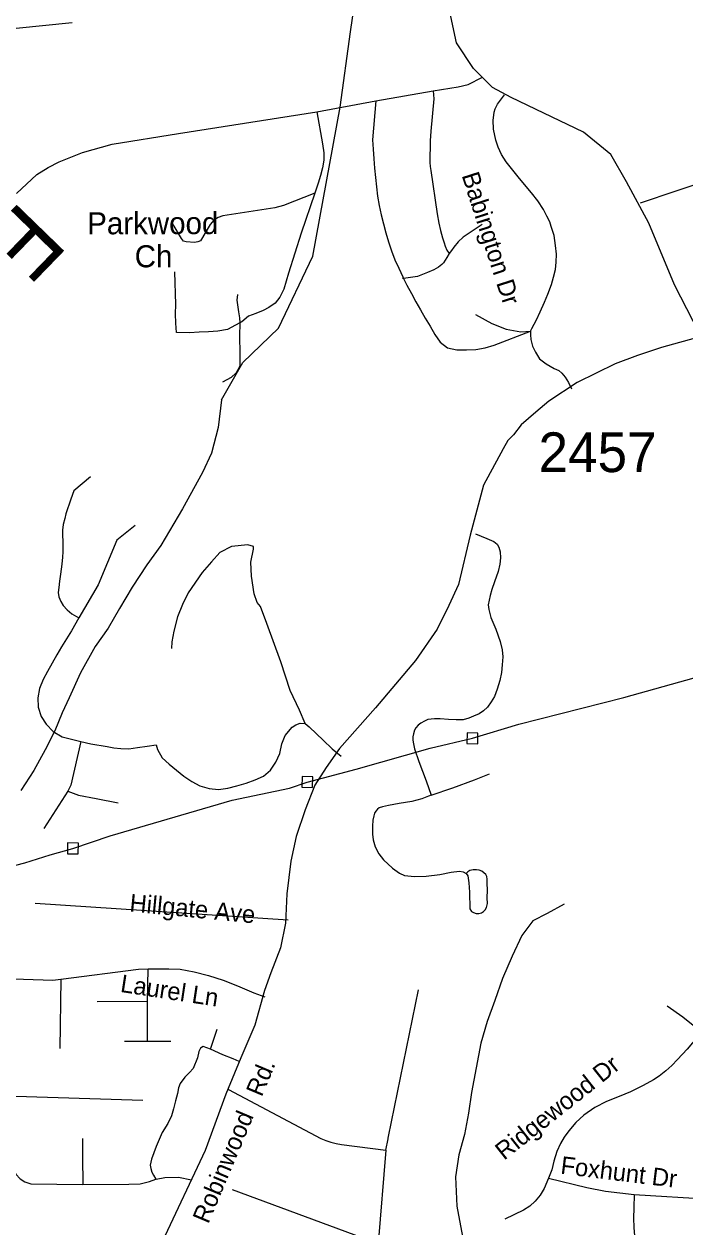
# Model space of a CAD drawing. Extents: x 1268485 to 1426702, y 514839 to 616766.
# Drawn here: x 1357420 to 1359878, y 549471 to 553943 of the extents above; entities that cross this region are included whole.
import ezdxf

# ---------------------------------------------------------------- set-up
doc = ezdxf.new("R2010")
doc.units = 0
for name, color, linetype in [('Old_Level_10', 7, 'Continuous'), ('Old_Level_11', 7, 'Continuous'), ('Old_Level_22', 7, 'Continuous'), ('Old_Level_29', 7, 'Continuous'), ('Old_Level_32', 7, 'Continuous'), ('Old_Level_35', 7, 'Continuous'), ('Old_Level_56', 7, 'Continuous'), ('Old_Level_59', 7, 'Continuous'), ('Old_Level_8', 7, 'Continuous')]:
    doc.layers.add(name, color=color, linetype=linetype)

msp = doc.modelspace()

# ---------------------------------------------------------------- linework, layer by layer
at = {"layer": 'Old_Level_22'}
msp.add_line((1357939.853, 553141.039), (1357939.853, 553141.039), dxfattribs=at)
at = {"layer": 'Old_Level_29'}
msp.add_lwpolyline([(1359938.955, 552780.904), (1359909.175, 552838.796), (1359838.942, 552972.938), (1359743.169, 553202.897), (1359660.167, 553356.202), (1359602.703, 553458.406), (1359500.545, 553541.447), (1359353.694, 553611.712), (1359232.382, 553669.201), (1359162.148, 553707.527), (1359091.916, 553777.792), (1359028.067, 553873.608), (1358962.1, 554185.622)], dxfattribs=at)
at = {"layer": 'Old_Level_32'}
for points in [[(1354607.253, 553967.71), (1355498.43, 553942.734), (1356452.57, 553935.15), (1356637.824, 553941.165), (1357052.251, 553930.858), (1357221.686, 553920.747), (1357295.892, 553920.747), (1357391.05, 553927.525), (1357598.825, 553948.703)], [(1359938.955, 552780.904), (1359790.703, 552739.979), (1359701.172, 552710.859), (1359619.02, 552679.041), (1359477.601, 552609.729), (1359372.258, 552540.418), (1359322.904, 552500.311), (1359269.185, 552453.274), (1359240.504, 552415.725), (1359219.943, 552395.037), (1359202.036, 552363.679), (1359128.65, 552228.26), (1359079.408, 552042.349), (1359036.237, 551858.656), (1359000.145, 551781.144), (1358956.303, 551692.928), (1358875.463, 551577.165), (1358727.737, 551400.214), (1358593.44, 551250.142), (1358544.198, 551178.467), (1358501.671, 551113.51), (1358465.503, 551021.845), (1358432.038, 550922.741), (1358412.606, 550830.229), (1358396.938, 550709.276), (1358392.087, 550600.623), (1358374.032, 550508.944), (1358337.986, 550415.678), (1358314.364, 550350.184), (1358278.153, 550221.312), (1358226.082, 550099.735), (1358170.54, 549964.263), (1358094.17, 549754.797), (1357934.448, 549415.498)]]:
    msp.add_lwpolyline(points, dxfattribs=at)
at = {"layer": 'Old_Level_35'}
for p, q in [((1358509.218, 553616.019), (1358728.623, 553657.44)), ((1357994.332, 553536.306), (1358509.218, 553616.019)), ((1357747.347, 553496.013), (1357994.332, 553536.306)), ((1359712.463, 553278.606), (1360028.141, 553384.413)), ((1357582.895, 551090.803), (1357493.902, 550951.572)), ((1357462.017, 550674.189), (1358402.795, 550612.571)), ((1357879.913, 550310.375), (1357881.861, 550429.92)), ((1357556.956, 550392.293), (1357552.957, 550134.44)), ((1357691.982, 550309.606), (1357879.913, 550310.375)), ((1357878.99, 550161.917), (1357879.913, 550310.375)), ((1358113.159, 550131.672), (1358138.893, 550206.618)), ((1357793.483, 550161.917), (1357878.99, 550161.917)), ((1357878.99, 550161.917), (1357966.137, 550161.917)), ((1357350.366, 549958.762), (1357862.278, 549941.999)), ((1358766.25, 549755.76), (1358737.338, 549408.761)), ((1358194.463, 549610.686), (1358737.338, 549408.761))]:
    msp.add_line(p, q, dxfattribs=at)
for points in [[(1358728.623, 553657.44), (1358942.082, 553693.939), (1359034.151, 553709.626), (1359072.291, 553718.392), (1359125.502, 553745.766)], [(1358942.082, 553694.247), (1358942.082, 553693.939), (1358944.543, 553665.386), (1358932.753, 553544.508), (1358930.292, 553508.624), (1358929.267, 553427.884), (1358930.292, 553412.915), (1358932.548, 553398.664), (1358957.154, 553237.237), (1358962.383, 553202.737), (1358969.149, 553174.799), (1358976.326, 553148.552), (1358982.58, 553129.995), (1358986.579, 553117.025), (1358993.038, 553102.415), (1359001.65, 553090.42)], [(1359303.282, 552801.552), (1359309.228, 552811.497), (1359325.837, 552842.768), (1359339.166, 552872.603), (1359355.16, 552908.487), (1359368.386, 552938.425), (1359382.227, 552974.924), (1359388.993, 553002.196), (1359396.273, 553030.75), (1359398.836, 553057.304), (1359400.887, 553087.857), (1359396.273, 553119.742), (1359391.659, 553156.292), (1359380.996, 553190.178), (1359375.05, 553207.453), (1359365.002, 553228.061), (1359352.392, 553253.949), (1359331.169, 553285.835), (1359307.28, 553315.67), (1359262.784, 553368.163), (1359213.674, 553430.601), (1359195.732, 553457.873), (1359183.736, 553485.043), (1359174.509, 553511.699), (1359166.512, 553551.48), (1359164.974, 553585.928), (1359167.025, 553603.614), (1359168.973, 553615.609), (1359172.664, 553627.707), (1359180.968, 553644.676), (1359206.395, 553679.688)], [(1358728.623, 553657.44), (1358715.602, 553512.058), (1358718.166, 553477.148), (1358720.831, 553442.238), (1358723.702, 553407.379), (1358726.983, 553372.572), (1358730.469, 553337.764), (1358734.877, 553303.007), (1358740.516, 553268.353), (1358747.796, 553234.059), (1358756.51, 553200.225), (1358765.84, 553166.443), (1358775.99, 553132.814), (1358786.961, 553099.493), (1358799.366, 553066.736), (1358813.412, 553034.748), (1358828.586, 553003.324), (1358831.867, 552996.814), (1358844.375, 552972.105), (1358860.882, 552941.142), (1358877.799, 552910.384), (1358895.023, 552879.831), (1358912.452, 552849.432), (1358930.395, 552819.239), (1358948.234, 552789.198), (1358967.611, 552759.824), (1358995.396, 552739.063), (1359030.152, 552732.142), (1359065.216, 552731.63), (1359100.485, 552733.065), (1359135.036, 552738.551), (1359168.152, 552748.701), (1359303.282, 552801.552)], [(1358509.218, 553616.019), (1358530.133, 553497.038), (1358535.464, 553464.127), (1358535.464, 553436.496), (1358530.133, 553408.866), (1358522.546, 553379.748), (1358514.036, 553351.297), (1358501.733, 553313.772)], [(1357391.991, 553313.004), (1357468.271, 553383.952), (1357509.281, 553409.481), (1357550.291, 553429.986), (1357637.234, 553465.819), (1357747.347, 553496.013)], [(1358501.733, 553313.772), (1358385.264, 553267.738), (1358352.25, 553260.049), (1358158.886, 553230.111), (1358141.969, 553224.011), (1358126.795, 553214.835), (1358112.134, 553197.918), (1358076.865, 553136.557), (1358066.92, 553132.763), (1358054.617, 553131.174), (1358023.142, 553133.481), (1358013.094, 553135.839), (1358005.507, 553145.732), (1357974.852, 553197.2)], [(1358501.733, 553313.772), (1358451.393, 553165.571), (1358403.616, 553016.857), (1358385.981, 552957.802), (1358371.423, 552927.198), (1358353.788, 552905.668), (1358330.002, 552888.802), (1358309.292, 552878.088), (1358281.61, 552866.554), (1358255.466, 552857.378), (1358229.526, 552835.899), (1358223.272, 552832.515), (1358207.176, 552823.75), (1358177.136, 552807.294), (1358141.354, 552800.989), (1358106.495, 552798.682), (1358071.226, 552797.298), (1358035.855, 552795.298), (1357987.155, 552796.734), (1357984.489, 552831.08), (1357983.156, 552865.068), (1357984.797, 552900.798), (1357981.003, 553021.522)], [(1359123.759, 553197.765), (1359053.016, 553150.551), (1359034.766, 553132.609), (1359018.464, 553113.078), (1359009.852, 553100.416), (1359001.65, 553090.42)], [(1359001.65, 553090.42), (1358992.218, 553075.194), (1358979.71, 553055.253), (1358973.968, 553048.64), (1358962.075, 553038.644), (1358944.543, 553029.365), (1358920.244, 553018.754), (1358883.335, 553004.451), (1358831.867, 552996.814), (1358827.868, 552996.249)], [(1358213.84, 552937.554), (1358211.892, 552916.331), (1358217.121, 552873.526), (1358221.529, 552850.15), (1358223.272, 552832.515), (1358223.272, 552832.208)], [(1359098.742, 552862.71), (1359160.463, 552829.491), (1359212.956, 552808.883), (1359267.5, 552798.938), (1359303.282, 552801.552)], [(1358223.272, 552832.208), (1358221.324, 552782.739), (1358222.657, 552718.199), (1358222.35, 552670.986), (1358209.329, 552646.43), (1358190.772, 552629.001), (1358157.758, 552611.623)], [(1359303.282, 552801.552), (1359303.282, 552787.609), (1359305.23, 552769.667), (1359311.279, 552745.727), (1359321.839, 552722.505), (1359337.115, 552698.616), (1359362.337, 552680.008), (1359391.659, 552662.732), (1359408.986, 552654.479), (1359420.366, 552645.354), (1359432.362, 552630.231), (1359444.46, 552610.546), (1359456.353, 552587.068)], [(1357667.581, 552259.754), (1357604.835, 552207.056), (1357593.66, 552176.298), (1357576.025, 552122.369), (1357571.514, 552104.17), (1357565.363, 552082.076), (1357563.107, 552061.264), (1357562.8, 552043.014), (1357564.03, 552018.92), (1357564.953, 551998.107), (1357564.748, 551980.165), (1357563.415, 551961.301), (1357560.544, 551934.951), (1357555.213, 551897.17), (1357551.624, 551871.795), (1357549.164, 551848.675), (1357547.523, 551830.118), (1357549.984, 551812.894), (1357556.648, 551796.336), (1357565.978, 551780.701), (1357580.332, 551765.066), (1357597.658, 551750.353), (1357623.598, 551734.769)], [(1357833.981, 552079.001), (1357764.981, 552024.2), (1357695.263, 551858.262), (1357623.598, 551734.769)], [(1359099.255, 552047.576), (1359141.393, 552030.249), (1359166.717, 552018.664), (1359179.123, 552009.436), (1359186.402, 551998.261), (1359190.606, 551981.293), (1359191.836, 551958.583), (1359189.888, 551935.054), (1359183.326, 551907.269), (1359169.895, 551868.77), (1359159.848, 551840.166), (1359153.594, 551817.867), (1359146.724, 551783.213), (1359148.672, 551765.834), (1359156.772, 551736.512), (1359174.509, 551692.99), (1359191.016, 551646.751), (1359198.705, 551616.249), (1359201.166, 551590.464), (1359198.705, 551560.731), (1359195.219, 551531.511), (1359189.478, 551502.958), (1359180.25, 551469.791), (1359169.895, 551443.185), (1359157.9, 551422.731), (1359143.649, 551402.739), (1359128.577, 551389.615), (1359112.788, 551378.798), (1359091.976, 551369.213), (1359074.956, 551362.241), (1359053.016, 551356.499), (1359027.589, 551355.679), (1358999.087, 551357.986), (1358967.919, 551359.575), (1358947.004, 551360.293), (1358933.675, 551359.165), (1358922.397, 551356.858), (1358909.582, 551351.424), (1358895.331, 551344.145), (1358886.103, 551336.045), (1358877.286, 551326.818), (1358871.852, 551317.18), (1358868.366, 551304.416), (1358866.521, 551292.523), (1358866.111, 551280.168), (1358867.956, 551266.687), (1358871.852, 551247.77), (1358888.154, 551200.762), (1358915.118, 551129.045), (1358934.393, 551076.244), (1358924.345, 551071.99), (1358899.637, 551062.762), (1358861.907, 551052.766), (1358814.848, 551044.615), (1358775.478, 551038.104), (1358753.127, 551033.081), (1358740.926, 551028.877), (1358734.262, 551023.443), (1358728.111, 551016.523), (1358723.497, 551008.834), (1358721.241, 550999.555), (1358717.755, 550982.587), (1358716.628, 550961.005), (1358716.115, 550930.914), (1358718.473, 550910.511), (1358726.265, 550883.547), (1358739.286, 550858.479), (1358756.613, 550836.128), (1358790.652, 550804.858), (1358816.796, 550785.634), (1358835.25, 550777.945), (1358872.262, 550773.69), (1358915.836, 550775.228), (1358965.971, 550781.739), (1359008.724, 550789.479), (1359039.175, 550793.734), (1359053.016, 550791.017), (1359063.883, 550785.275), (1359071.163, 550776.355), (1359074.649, 550750.571), (1359077.007, 550715.045), (1359078.135, 550653.427), (1359083.876, 550644.199), (1359091.258, 550639.586), (1359101.203, 550636.459), (1359111.968, 550636.459), (1359120.888, 550638.766), (1359128.27, 550643.021), (1359135.549, 550649.941), (1359140.47, 550658.81), (1359143.239, 550673.419), (1359142.828, 550694.694), (1359143.956, 550722.427), (1359142.828, 550748.981), (1359142.111, 550763.694), (1359140.983, 550774.049), (1359137.087, 550781.379), (1359130.115, 550787.941), (1359122.528, 550793.324), (1359112.788, 550797.168)], [(1358465.131, 551343.069), (1358444.011, 551392.127), (1358409.46, 551465.587), (1358375.011, 551572.06), (1358322.518, 551714.571), (1358299.962, 551777.574), (1358286.531, 551792.543), (1358276.176, 551824.069), (1358265.616, 551890.045), (1358264.078, 551942.538), (1358273.1, 551990.571), (1358273.1, 552001.081), (1358252.082, 552007.078), (1358192.104, 552001.081), (1358148.633, 551978.576), (1358117.158, 551944.076), (1358082.709, 551903.578), (1358030.216, 551828.58), (1358009.301, 551785.058), (1357991.256, 551738.562), (1357977.723, 551686.069), (1357970.238, 551645.571), (1357968.7, 551621.58)], [(1357623.598, 551734.769), (1357596.326, 551687.249), (1357577.973, 551657.311), (1357559.724, 551627.322), (1357541.782, 551597.231), (1357524.25, 551566.934), (1357507.333, 551536.433), (1357491.236, 551505.521), (1357478.113, 551472.456), (1357471.244, 551437.751), (1357473.294, 551403.251), (1357484.265, 551368.803), (1357503.027, 551340.044), (1357528.351, 551312.311), (1357561.672, 551292.882), (1357631.287, 551275.401)], [(1357911.798, 551263.354), (1357917.027, 551245.822), (1357934.251, 551214.552), (1357959.78, 551191.022), (1357986.847, 551168.62), (1358014.837, 551147.295), (1358043.749, 551127.251), (1358074.097, 551110.18), (1358108.033, 551100.338), (1358143.097, 551096.852), (1358177.751, 551101.671), (1358211.892, 551110.385), (1358246.136, 551120.433), (1358279.354, 551132.48), (1358310.42, 551147.295), (1358336.871, 551169.082), (1358356.864, 551199.275), (1358370.91, 551231.315), (1358378.599, 551266.379), (1358391.62, 551298.11), (1358417.252, 551328.817), (1358430.58, 551337.43), (1358447.497, 551344.299), (1358465.131, 551343.069), (1358480.1, 551329.894), (1358507.27, 551304.57), (1358532.286, 551280.323), (1358565.504, 551248.335), (1358599.03, 551220.806)], [(1357631.287, 551275.401), (1357594.275, 551112.795), (1357582.895, 551090.803)], [(1357631.287, 551275.401), (1357668.914, 551266.482), (1357729.097, 551256.485), (1357753.601, 551252.076), (1357779.847, 551249.565), (1357809.99, 551248.95), (1357842.593, 551253.358), (1357878.477, 551258.382), (1357911.798, 551263.354)], [(1358934.393, 551076.244), (1359014.466, 551102.901), (1359095.461, 551132.941), (1359151.338, 551154.882)], [(1357582.895, 551090.803), (1357623.085, 551075.732), (1357688.394, 551063.89), (1357770.517, 551047.589)], [(1359112.788, 550797.168), (1359102.741, 550798.758), (1359090.54, 550798.399), (1359078.135, 550795.63), (1359070.753, 550791.017), (1359063.883, 550785.275)], [(1357307.202, 550396.241), (1357527.326, 550388.499), (1357556.956, 550392.293), (1357846.387, 550429.817), (1357881.861, 550429.92), (1357959.165, 550430.228), (1358000.381, 550429.305), (1358053.387, 550419.667), (1358106.393, 550406.083), (1358160.834, 550388.397), (1358213.84, 550367.482), (1358274.843, 550341.799), (1358315.238, 550325.805)], [(1358766.25, 549755.76), (1358773.735, 549797.949), (1358774.247, 549800.923), (1358775.375, 549806.921), (1358886.923, 550352.462)], [(1359939.148, 550195.495), (1359870.046, 550250.192), (1359812.118, 550291.612)], [(1359939.148, 550195.495), (1359885.732, 550132.389), (1359850.361, 550093.071), (1359829.138, 550071.233), (1359807.3, 550051.651), (1359782.078, 550032.016), (1359761.471, 550017.817), (1359723.228, 549996.542), (1359675.861, 549973.064), (1359633.211, 549956.199), (1359586.049, 549937.385), (1359543.09, 549914.573), (1359502.49, 549886.276), (1359471.835, 549859.619), (1359446.203, 549828.554), (1359429.286, 549805.126), (1359415.138, 549781.648), (1359402.014, 549751.147), (1359390.531, 549715.108), (1359383.457, 549683.428), (1359371.051, 549651.696)], [(1358113.159, 550131.672), (1358085.888, 550142.232), (1358076.045, 550135.414), (1358070.611, 550122.547), (1358065.382, 550099.889), (1358048.773, 550060.416), (1358035.855, 550044.576), (1358018.425, 550027.865), (1358000.996, 550004.437), (1357994.844, 549988.495), (1357990.333, 549966.554), (1357983.669, 549939.333), (1357975.98, 549910.523), (1357969.11, 549884.02), (1357954.757, 549855.979), (1357934.354, 549821.89), (1357911.593, 549769.601), (1357894.266, 549722.695), (1357888.832, 549700.704), (1357891.088, 549687.836), (1357895.702, 549674.918), (1357901.751, 549662.82), (1357910.465, 549648.569)], [(1358220.504, 550085.638), (1358197.846, 550095.327), (1358159.296, 550111.167), (1358113.159, 550131.672)], [(1358180.417, 549982.445), (1358523.879, 549799.487), (1358542.538, 549792.208), (1358561.608, 549786.108), (1358580.986, 549781.392), (1358600.773, 549777.854), (1358766.25, 549755.76)], [(1357364.104, 549819.275), (1357374.869, 549707.163), (1357379.586, 549683.069), (1357389.838, 549666.921), (1357405.422, 549649.799), (1357423.672, 549638.573), (1357445.1, 549631.55), (1357638.259, 549628.731)], [(1357637.541, 549799.18), (1357637.541, 549731), (1357638.259, 549628.731)], [(1357638.259, 549628.731), (1357809.785, 549629.602), (1357852.641, 549631.447), (1357886.372, 549640.316), (1357910.465, 549648.569), (1357912.106, 549649.133), (1357944.299, 549654.772), (1357994.742, 549655.541), (1358043.134, 549646.621)], [(1359371.051, 549651.696), (1359354.34, 549613.915), (1359339.884, 549589.617), (1359321.224, 549566.753), (1359301.641, 549548.76), (1359277.65, 549532.92), (1359208.343, 549500.163)], [(1359371.051, 549651.696), (1359512.742, 549617.453), (1359583.075, 549604.38), (1359688.78, 549591.514)], [(1359688.78, 549591.514), (1359972.982, 549573.982), (1359998.613, 549575.57), (1360023.63, 549580.184), (1360048.544, 549587.208), (1360077.968, 549597.306), (1360106.676, 549609.763)], [(1359688.78, 549591.514), (1359687.652, 549542.199), (1359686.422, 549503.956), (1359688.164, 549468.636), (1359690.01, 549437.57), (1359697.699, 549401.123), (1359709.592, 549361.65)]]:
    msp.add_lwpolyline(points, dxfattribs=at)
at = {"layer": 'Old_Level_56'}
for points in [[(1357034.144, 550724.616), (1357422.529, 550824.046), (1357517.176, 550853.955), (1357601.901, 550878.06), (1357740.914, 550925.085), (1358193.988, 551057.228), (1358407.201, 551102.557), (1358473.684, 551125.029), (1358654.94, 551173.204), (1358930.638, 551251.091), (1359087.646, 551287.548), (1359260.782, 551339.888), (1359651.167, 551439.277), (1359943.147, 551520.838), (1360126.563, 551576.972), (1360289.453, 551617.313), (1360492.665, 551662.844), (1360802.527, 551748.046), (1360871.175, 551768.675), (1360905.338, 551775.99)], [(1359067.242, 551267.95), (1359107.245, 551267.144), (1359108.05, 551307.147), (1359068.048, 551307.952), (1359067.242, 551267.95)], [(1358453.28, 551105.431), (1358493.283, 551104.626), (1358494.089, 551144.628), (1358454.086, 551145.434), (1358453.28, 551105.431)], [(1357581.497, 550858.462), (1357621.499, 550857.656), (1357622.305, 550897.659), (1357582.303, 550898.465), (1357581.497, 550858.462)]]:
    msp.add_lwpolyline(points, dxfattribs=at)
at = {"layer": 'Old_Level_59'}
for points in [[(1358154.99, 552546.057), (1358233.4, 552684.988), (1358366.975, 552812.276), (1358494.19, 553079.579), (1358595.962, 553633.281), (1358634.126, 553913.314), (1358659.569, 554085.151), (1358583.241, 554307.905), (1358449.665, 554632.489), (1358373.336, 554969.801), (1358277.925, 555160.732)], [(1358154.99, 552546.057), (1358142.482, 552443.224), (1358117.26, 552347.772), (1358083.529, 552275.543), (1358009.198, 552140.259), (1357929.023, 552004.156), (1357877.35, 551932.337), (1357822.396, 551849.65), (1357775.541, 551769.679), (1357732.788, 551696.681), (1357684.293, 551628.911), (1357629.852, 551531.152), (1357587.611, 551438.11), (1357562.39, 551382.694), (1357534.81, 551315.335), (1357499.131, 551245.105), (1357456.275, 551168.107), (1357408.498, 551093.263)], [(1359429.286, 550671.471), (1359365.515, 550635.946), (1359311.894, 550608.315), (1359271.601, 550554.284), (1359234.897, 550477.082), (1359199.935, 550394.908), (1359170.921, 550312.528), (1359143.034, 550235.12), (1359119.042, 550153.715), (1359101.818, 550062.006), (1359084.491, 549970.398), (1359072.598, 549893.555), (1359058.757, 549814.866), (1359036.919, 549739.305), (1359024.924, 549657.54), (1359030.152, 549548.299), (1359051.273, 549435.674)]]:
    msp.add_lwpolyline(points, dxfattribs=at)

# ---------------------------------------------------------------- texts
at = {"layer": 'Old_Level_10'}
for s, height, rotation, p in [('Babington Dr', 65.61666, 287.815506, (1359047.191, 553380.525)), ('Hillgate Ave', 65.61666, 354.533478, (1357810.637, 550643.971)), ('Laurel Ln', 65.6167, 351.317828, (1357775.802, 550345.011)), ('Ridgewood Dr', 65.61666, 38.388914, (1359205.275, 549716.807)), ('Foxhunt Dr', 65.6167, 353.030031, (1359413.162, 549669.007))]:
    msp.add_text(s, height=height, rotation=rotation, dxfattribs=at).set_placement(p)
at = {"layer": 'Old_Level_11'}
msp.add_text('Robinwood   Rd.', height=65.61666, rotation=67.179361, dxfattribs=at).set_placement((1358105.287, 549479.614))
at = {"layer": 'Old_Level_22'}
for s, height, rotation, p in [('F', 246.062, 225.892294, (1357411.48, 553290.54)), ('Parkwood', 82.0208, 0.083769, (1357655.053, 553161.182)), ('Ch', 82.0208, 0.083772, (1357831.743, 553038.414))]:
    msp.add_text(s, height=height, rotation=rotation, dxfattribs=at).set_placement(p)
at = {"layer": 'Old_Level_8'}
msp.add_text('2457', height=147.6375, dxfattribs=at).set_placement((1359333.561, 552277.172))

doc.saveas('drawing.dxf')
